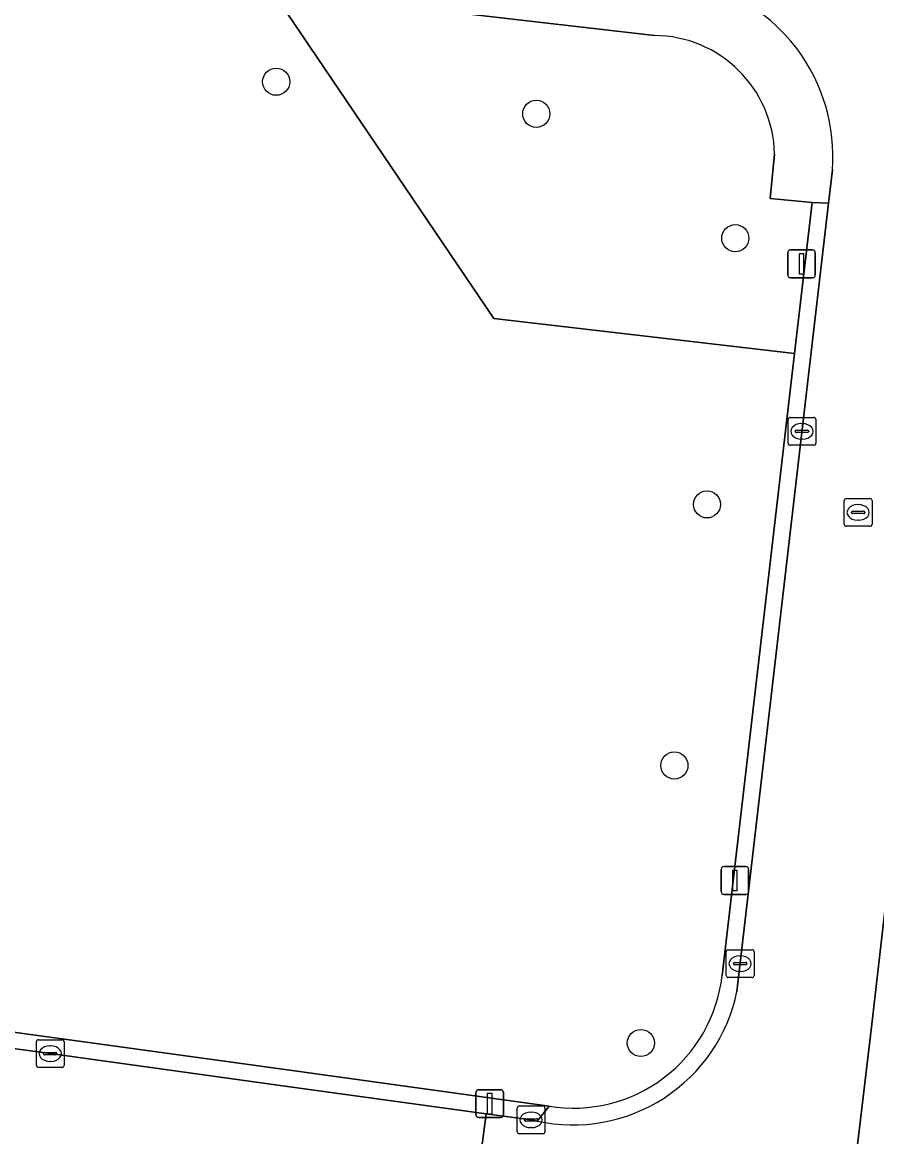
# Model space of a CAD drawing. Extents: x 161692 to 162379, y 380760 to 381678.
# Drawn here: x 162153.91 to 162184.68, y 380870.98 to 380911.1 of the extents above; entities that cross this region are included whole.
import ezdxf

# ---------------------------------------------------------------- set-up
doc = ezdxf.new("R2010")
doc.units = 0
for name, color, linetype in [('IMGEO_Boom', 7, 'Continuous'), ('IMGEO_Groenvoorziening', 7, 'Continuous'), ('IMGEO_Kolk', 7, 'Continuous'), ('IMGEO_Lichtmast', 7, 'Continuous'), ('IMGEO_Rijbaan_lokaal_open', 7, 'Continuous'), ('IMGEO_Rioolput', 7, 'Continuous'), ('IMGEO_Voetpad_open', 7, 'Continuous')]:
    doc.layers.add(name, color=color, linetype=linetype)

msp = doc.modelspace()

# ---------------------------------------------------------------- linework, layer by layer
at = {"layer": 'IMGEO_Boom'}
for centre in [(162163.053, 380908.961), (162172.418, 380907.808), (162179.585, 380903.327), (162178.567, 380893.744), (162177.392, 380884.345), (162176.186, 380874.352)]:
    msp.add_circle(centre, 0.489, dxfattribs=at)
at = {"layer": 'IMGEO_Groenvoorziening'}
for points in [[(162179.111, 380876.785), (162181.716, 380899.182), (162170.889, 380900.442), (162162.923, 380912.217), (162130.514, 380915.971), (162126.267, 380878.692), (162126.199, 380878.375), (162131.289, 380877.654), (162145.584, 380875.831), (162156.037, 380874.407), (162163.634, 380873.357), (162172.879, 380872.08)], [(162176.671, 380910.624), (162162.923, 380912.217), (162170.889, 380900.442), (162181.716, 380899.182), (162182.348, 380904.613), (162180.846, 380904.754), (162180.998, 380906.358)]]:
    msp.add_lwpolyline(points, dxfattribs=at)
for centre, radius, start, end in [((162176.646, 380906.271), 4.353, 1.141, 89.6725), ((162173.761, 380877.391), 5.384, 260.5673, 353.5365)]:
    msp.add_arc(centre, radius, start, end, dxfattribs=at)
at = {"layer": 'IMGEO_Kolk'}
for p, q in [((162181.486, 380895.946), (162181.486, 380896.798)), ((162181.561, 380896.872), (162182.413, 380896.872)), ((162182.487, 380896.798), (162182.487, 380895.946)), ((162181.788, 380896.415), (162182.186, 380896.415)), ((162181.974, 380896.652), (162181.999, 380896.652)), ((162181.745, 380896.366), (162181.745, 380896.378)), ((162182.183, 380896.329), (162181.785, 380896.329)), ((162181.997, 380896.092), (162181.972, 380896.092)), ((162182.229, 380896.378), (162182.229, 380896.366)), ((162182.413, 380895.872), (162181.561, 380895.872)), ((162179.258, 380876.784), (162179.258, 380877.636)), ((162179.333, 380877.71), (162180.185, 380877.71)), ((162180.259, 380877.636), (162180.259, 380876.784)), ((162179.517, 380877.204), (162179.517, 380877.216)), ((162179.955, 380877.167), (162179.557, 380877.167)), ((162179.56, 380877.253), (162179.958, 380877.253)), ((162179.746, 380877.49), (162179.771, 380877.49)), ((162180.001, 380877.216), (162180.001, 380877.204)), ((162179.769, 380876.93), (162179.744, 380876.93)), ((162180.185, 380876.71), (162179.333, 380876.71)), ((162154.417, 380873.544), (162154.417, 380874.396)), ((162154.492, 380874.47), (162155.344, 380874.47)), ((162155.418, 380874.396), (162155.418, 380873.544)), ((162154.676, 380873.964), (162154.676, 380873.976)), ((162155.114, 380873.927), (162154.716, 380873.927)), ((162154.719, 380874.013), (162155.117, 380874.013)), ((162154.905, 380874.25), (162154.93, 380874.25)), ((162155.16, 380873.976), (162155.16, 380873.964)), ((162154.928, 380873.69), (162154.903, 380873.69)), ((162155.344, 380873.47), (162154.492, 380873.47)), ((162171.731, 380871.158), (162171.731, 380872.01)), ((162171.806, 380872.084), (162172.658, 380872.084)), ((162172.732, 380872.01), (162172.732, 380871.158)), ((162171.99, 380871.578), (162171.99, 380871.59)), ((162172.428, 380871.541), (162172.03, 380871.541)), ((162172.033, 380871.627), (162172.431, 380871.627)), ((162172.219, 380871.864), (162172.244, 380871.864)), ((162172.474, 380871.59), (162172.474, 380871.578)), ((162172.242, 380871.304), (162172.217, 380871.304)), ((162172.658, 380871.084), (162171.806, 380871.084))]:
    msp.add_line(p, q, dxfattribs=at)
for points in [[(162181.486, 380895.946), (162181.486, 380896.798)], [(162181.561, 380896.872), (162182.413, 380896.872)], [(162182.487, 380896.798), (162182.487, 380895.946)], [(162182.413, 380895.872), (162181.561, 380895.872)], [(162179.258, 380876.784), (162179.258, 380877.636)], [(162179.333, 380877.71), (162180.185, 380877.71)], [(162180.259, 380877.636), (162180.259, 380876.784)], [(162180.185, 380876.71), (162179.333, 380876.71)], [(162154.417, 380873.544), (162154.417, 380874.396)], [(162154.492, 380874.47), (162155.344, 380874.47)], [(162155.418, 380874.396), (162155.418, 380873.544)], [(162155.344, 380873.47), (162154.492, 380873.47)], [(162171.731, 380871.158), (162171.731, 380872.01)], [(162171.806, 380872.084), (162172.658, 380872.084)], [(162172.732, 380872.01), (162172.732, 380871.158)], [(162172.658, 380871.084), (162171.806, 380871.084)]]:
    msp.add_lwpolyline(points, dxfattribs=at)
for centre, radius, start, end in [((162181.563, 380896.796), 0.0765, 91.552, 178.448), ((162181.563, 380896.796), 0.0765, 91.552, 178.448), ((162182.411, 380896.796), 0.0765, 1.552, 88.448), ((162182.411, 380896.796), 0.0765, 1.552, 88.448), ((162181.785, 380896.375), 0.0403, 85.8775, 175.7526), ((162182.19, 380896.377), 0.0386, 1.7309, 96.639), ((162181.782, 380896.365), 0.0366, 178.938, 274.7102), ((162182.186, 380896.372), 0.043, 264.8664, 352.4533), ((162181.563, 380895.948), 0.0765, 181.552, 268.448), ((162181.563, 380895.948), 0.0765, 181.552, 268.448), ((162182.411, 380895.948), 0.0765, 271.552, 358.448), ((162182.411, 380895.948), 0.0765, 271.552, 358.448), ((162179.335, 380877.634), 0.0765, 91.552, 178.448), ((162179.335, 380877.634), 0.0765, 91.552, 178.448), ((162180.183, 380877.634), 0.0765, 1.552, 88.448), ((162180.183, 380877.634), 0.0765, 1.552, 88.448), ((162179.557, 380877.213), 0.0403, 85.8775, 175.7526), ((162179.554, 380877.203), 0.0366, 178.938, 274.7102), ((162179.958, 380877.21), 0.043, 264.8664, 352.4533), ((162179.962, 380877.215), 0.0386, 1.7309, 96.639), ((162179.335, 380876.786), 0.0765, 181.552, 268.448), ((162179.335, 380876.786), 0.0765, 181.552, 268.448), ((162180.183, 380876.786), 0.0765, 271.552, 358.448), ((162180.183, 380876.786), 0.0765, 271.552, 358.448), ((162154.494, 380874.394), 0.0765, 91.552, 178.448), ((162154.494, 380874.394), 0.0765, 91.552, 178.448), ((162155.342, 380874.394), 0.0765, 1.552, 88.448), ((162155.342, 380874.394), 0.0765, 1.552, 88.448), ((162154.716, 380873.973), 0.0403, 85.8775, 175.7526), ((162154.713, 380873.963), 0.0366, 178.938, 274.7102), ((162155.117, 380873.97), 0.043, 264.8664, 352.4533), ((162155.121, 380873.975), 0.0386, 1.7309, 96.639), ((162154.494, 380873.546), 0.0765, 181.552, 268.448), ((162154.494, 380873.546), 0.0765, 181.552, 268.448), ((162155.342, 380873.546), 0.0765, 271.552, 358.448), ((162155.342, 380873.546), 0.0765, 271.552, 358.448), ((162171.808, 380872.008), 0.0765, 91.552, 178.448), ((162171.808, 380872.008), 0.0765, 91.552, 178.448), ((162172.656, 380872.008), 0.0765, 1.552, 88.448), ((162172.656, 380872.008), 0.0765, 1.552, 88.448), ((162172.03, 380871.587), 0.0403, 85.8775, 175.7526), ((162172.027, 380871.577), 0.0366, 178.938, 274.7102), ((162172.431, 380871.584), 0.043, 264.8664, 352.4533), ((162172.435, 380871.589), 0.0386, 1.7309, 96.639), ((162171.808, 380871.16), 0.0765, 181.552, 268.448), ((162171.808, 380871.16), 0.0765, 181.552, 268.448), ((162172.656, 380871.16), 0.0765, 271.552, 358.448), ((162172.656, 380871.16), 0.0765, 271.552, 358.448)]:
    msp.add_arc(centre, radius, start, end, dxfattribs=at)
for centre, major_axis, ratio, start_param, end_param in [((162181.973, 380896.372), (-0.387, 0.002), 0.722429, 4.712389, 7.853982), ((162181.998, 380896.372), (-0.39, 0.002), 0.717154, 1.570796, 4.712389), ((162179.745, 380877.21), (-0.387, 0.002), 0.722429, 4.712389, 7.853982), ((162179.77, 380877.21), (-0.39, 0.002), 0.717154, 1.570796, 4.712389), ((162154.904, 380873.97), (-0.387, 0.002), 0.722429, 4.712389, 7.853982), ((162154.929, 380873.97), (-0.39, 0.002), 0.717154, 1.570796, 4.712389), ((162172.218, 380871.584), (-0.387, 0.002), 0.722429, 4.712389, 7.853982), ((162172.243, 380871.584), (-0.39, 0.002), 0.717154, 1.570796, 4.712389)]:
    msp.add_ellipse(centre, major_axis=major_axis, ratio=ratio, start_param=start_param, end_param=end_param, dxfattribs=at)
at = {"layer": 'IMGEO_Lichtmast'}
for p, q in [((162181.574, 380902.905), (162182.364, 380902.905)), ((162182.364, 380902.905), (162181.574, 380902.905)), ((162181.474, 380902.005), (162181.474, 380902.805)), ((162181.474, 380902.805), (162181.474, 380902.005)), ((162182.464, 380902.805), (162182.464, 380902.005)), ((162182.464, 380902.005), (162182.464, 380902.805)), ((162182.364, 380901.905), (162181.574, 380901.905)), ((162181.574, 380901.905), (162182.364, 380901.905)), ((162179.076, 380879.803), (162179.076, 380880.603)), ((162179.076, 380880.603), (162179.076, 380879.803)), ((162179.176, 380880.703), (162179.966, 380880.703)), ((162179.966, 380880.703), (162179.176, 380880.703)), ((162180.066, 380880.603), (162180.066, 380879.803)), ((162180.066, 380879.803), (162180.066, 380880.603)), ((162179.966, 380879.703), (162179.176, 380879.703)), ((162179.176, 380879.703), (162179.966, 380879.703)), ((162170.246, 380871.768), (162170.246, 380872.568)), ((162170.246, 380872.568), (162170.246, 380871.768)), ((162170.346, 380872.668), (162171.136, 380872.668)), ((162171.136, 380872.668), (162170.346, 380872.668)), ((162171.236, 380872.568), (162171.236, 380871.768)), ((162171.236, 380871.768), (162171.236, 380872.568)), ((162171.136, 380871.668), (162170.346, 380871.668)), ((162170.346, 380871.668), (162171.136, 380871.668))]:
    msp.add_line(p, q, dxfattribs=at)
for points in [[(162181.894, 380902.78), (162182.044, 380902.78), (162182.044, 380902.03), (162181.894, 380902.03), (162181.894, 380902.78)], [(162179.496, 380880.578), (162179.646, 380880.578), (162179.646, 380879.828), (162179.496, 380879.828), (162179.496, 380880.578)], [(162170.666, 380872.543), (162170.816, 380872.543), (162170.816, 380871.793), (162170.666, 380871.793), (162170.666, 380872.543)]]:
    msp.add_lwpolyline(points, dxfattribs=at)
for centre, start, end in [((162181.574, 380902.805), 90, 180), ((162181.574, 380902.805), 90, 180), ((162182.364, 380902.805), 0, 90), ((162182.364, 380902.805), 360, 90), ((162181.574, 380902.005), 180, 270), ((162181.574, 380902.005), 180, 270), ((162182.364, 380902.005), 270, 0), ((162182.364, 380902.005), 270, 0), ((162179.176, 380880.603), 90, 180), ((162179.176, 380880.603), 90, 180), ((162179.966, 380880.603), 0, 90), ((162179.966, 380880.603), 360, 90), ((162179.176, 380879.803), 180, 270), ((162179.176, 380879.803), 180, 270), ((162179.966, 380879.803), 270, 0), ((162179.966, 380879.803), 270, 0), ((162170.346, 380872.568), 90, 180), ((162170.346, 380872.568), 90, 180), ((162171.136, 380872.568), 0, 90), ((162171.136, 380872.568), 360, 90), ((162170.346, 380871.768), 180, 270), ((162170.346, 380871.768), 180, 270), ((162171.136, 380871.768), 270, 0), ((162171.136, 380871.768), 270, 0)]:
    msp.add_arc(centre, 0.1, start, end, dxfattribs=at)
at = {"layer": 'IMGEO_Rijbaan_lokaal_open'}
for points in [[(162183.085, 380905.785), (162182.945, 380904.583), (162179.646, 380876.207)], [(162183.917, 380870.085), (162184.491, 380874.927), (162186.025, 380888.313), (162187.923, 380905.013)], [(162048.989, 380882.779), (162066.177, 380880.475), (162066.61, 380880.416), (162074.022, 380879.413), (162086.972, 380877.66), (162093.903, 380876.722), (162109.31, 380874.634), (162115.858, 380873.747), (162130.159, 380871.815), (162137.142, 380870.872), (162138.17, 380870.733), (162150.394, 380869.088), (162158.496, 380867.964), (162162.848, 380867.367), (162169.904, 380866.398), (162170.61, 380871.806), (162163.55, 380872.779), (162154.919, 380873.969), (162091.896, 380882.503), (162058.39, 380887.022), (162030.224, 380890.812)], [(162172.446, 380871.543), (162172.232, 380871.583), (162170.61, 380871.806), (162169.904, 380866.398), (162175.421, 380865.658), (162179.625, 380865.084), (162180.021, 380865.055)]]:
    msp.add_lwpolyline(points, dxfattribs=at)
for centre, radius, start, end in [((162176.652, 380906.266), 6.449, 36.9292, 86.4391), ((162176.647, 380906.263), 6.455, 355.754, 36.924), ((162173.74, 380877.434), 6.032, 257.6084, 348.2602)]:
    msp.add_arc(centre, radius, start, end, dxfattribs=at)
at = {"layer": 'IMGEO_Rioolput'}
for p, q in [((162183.507, 380893.029), (162183.507, 380893.881)), ((162183.582, 380893.955), (162184.434, 380893.955)), ((162183.995, 380893.735), (162184.02, 380893.735)), ((162184.508, 380893.881), (162184.508, 380893.029)), ((162183.766, 380893.449), (162183.766, 380893.461)), ((162184.204, 380893.412), (162183.806, 380893.412)), ((162183.809, 380893.498), (162184.207, 380893.498)), ((162184.25, 380893.461), (162184.25, 380893.449)), ((162184.434, 380892.955), (162183.582, 380892.955)), ((162184.018, 380893.175), (162183.993, 380893.175))]:
    msp.add_line(p, q, dxfattribs=at)
for points in [[(162183.507, 380893.029), (162183.507, 380893.881)], [(162183.582, 380893.955), (162184.434, 380893.955)], [(162184.508, 380893.881), (162184.508, 380893.029)], [(162184.434, 380892.955), (162183.582, 380892.955)]]:
    msp.add_lwpolyline(points, dxfattribs=at)
for centre, radius, start, end in [((162183.584, 380893.879), 0.0765, 91.552, 178.448), ((162183.584, 380893.879), 0.0765, 91.552, 178.448), ((162184.432, 380893.879), 0.0765, 1.552, 88.448), ((162184.432, 380893.879), 0.0765, 1.552, 88.448), ((162183.806, 380893.458), 0.0403, 85.8775, 175.7526), ((162183.803, 380893.448), 0.0366, 178.938, 274.7102), ((162184.207, 380893.455), 0.043, 264.8664, 352.4533), ((162184.211, 380893.46), 0.0386, 1.7309, 96.639), ((162183.584, 380893.031), 0.0765, 181.552, 268.448), ((162183.584, 380893.031), 0.0765, 181.552, 268.448), ((162184.432, 380893.031), 0.0765, 271.552, 358.448), ((162184.432, 380893.031), 0.0765, 271.552, 358.448)]:
    msp.add_arc(centre, radius, start, end, dxfattribs=at)
for centre, major_axis, ratio, start_param, end_param in [((162183.994, 380893.455), (-0.387, 0.002), 0.722429, 4.712389, 7.853982), ((162184.019, 380893.455), (-0.39, 0.002), 0.717154, 1.570796, 4.712389)]:
    msp.add_ellipse(centre, major_axis=major_axis, ratio=ratio, start_param=start_param, end_param=end_param, dxfattribs=at)
at = {"layer": 'IMGEO_Voetpad_open'}
for points in [[(162124.922, 380918.06), (162127.938, 380917.699), (162128.756, 380917.601), (162128.726, 380917.341), (162130.645, 380917.122), (162130.514, 380915.971), (162162.923, 380912.217), (162176.671, 380910.624)], [(162180.998, 380906.358), (162180.846, 380904.754), (162182.348, 380904.613), (162182.945, 380904.583), (162183.085, 380905.785)], [(162187.923, 380905.013), (162186.025, 380888.313), (162184.491, 380874.927), (162183.917, 380870.085), (162184.409, 380870)], [(162182.945, 380904.583), (162182.348, 380904.613), (162181.716, 380899.182), (162179.111, 380876.785)], [(162179.646, 380876.207), (162182.945, 380904.583)], [(162030.224, 380890.812), (162058.39, 380887.022), (162091.896, 380882.503), (162154.919, 380873.969), (162163.55, 380872.779), (162170.61, 380871.806), (162172.232, 380871.583), (162172.446, 380871.543), (162172.879, 380872.08), (162163.634, 380873.357), (162156.037, 380874.407), (162145.584, 380875.831), (162131.289, 380877.654), (162126.199, 380878.375), (162126.267, 380878.692), (162124.242, 380878.904), (162124.228, 380878.67), (162119.354, 380879.284), (162092.654, 380882.935), (162060.512, 380887.33), (162052.807, 380888.348), (162037.112, 380890.421)], [(162172.879, 380872.08), (162172.446, 380871.543)]]:
    msp.add_lwpolyline(points, dxfattribs=at)
for centre, radius, start, end in [((162176.652, 380906.266), 6.449, 36.9292, 86.4391), ((162176.646, 380906.271), 4.353, 1.141, 89.6725), ((162176.647, 380906.263), 6.455, 355.754, 36.924), ((162173.761, 380877.391), 5.384, 260.5673, 353.5365), ((162173.74, 380877.434), 6.032, 257.6084, 348.2602)]:
    msp.add_arc(centre, radius, start, end, dxfattribs=at)

doc.saveas('drawing.dxf')
